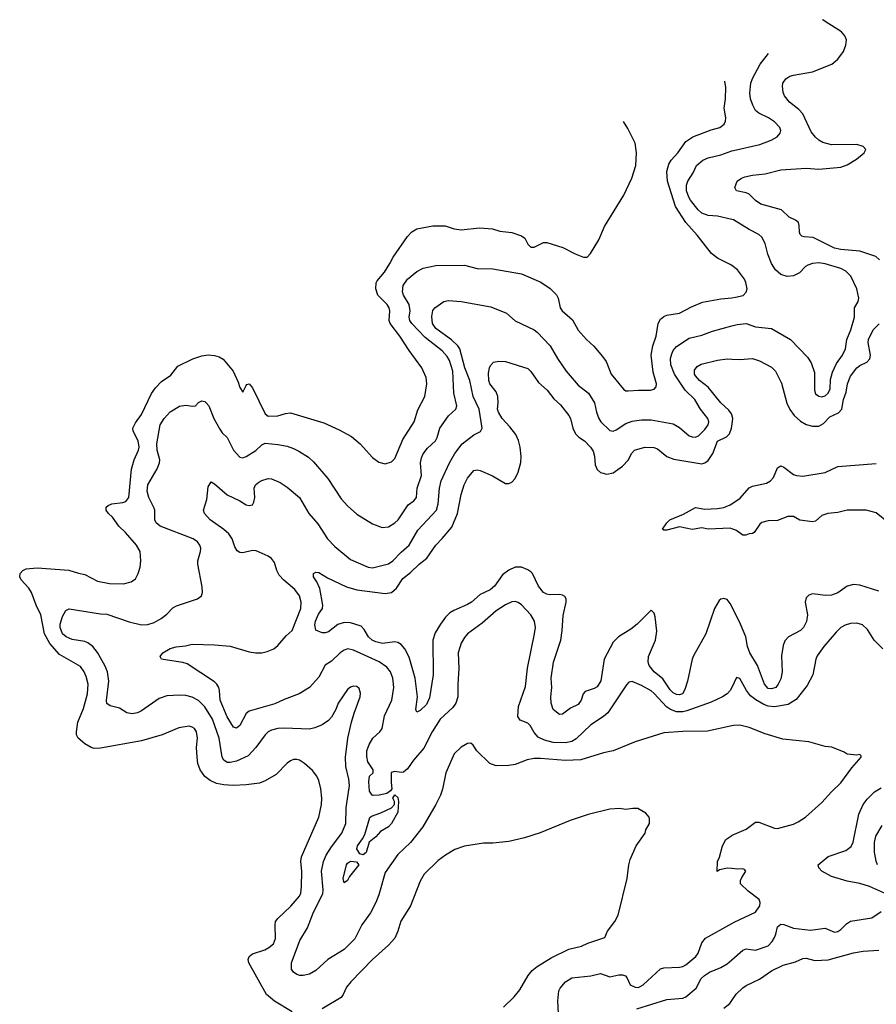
# Model space of a CAD drawing. Header units: inches. Extents: x 1678809 to 1859548, y 384609 to 522868.
# Tile 370 of 386: x 1785499 to 1790914, y 513787 to 520011. Entities that reach past the tile are written whole.
import ezdxf

# ---------------------------------------------------------------- set-up
doc = ezdxf.new("R2010")
doc.units = ezdxf.units.IN
doc.header["$MEASUREMENT"] = 0
for name, color, linetype in [('B7581', 7, 'Continuous'), ('B7591', 7, 'Continuous'), ('B7592', 7, 'Continuous')]:
    doc.layers.add(name, color=color, linetype=linetype)

msp = doc.modelspace()

# ---------------------------------------------------------------- linework, layer by layer
at = {"layer": 'B7581', "color": 5}
for points, elevation in [([(1790000, 518456.4), (1789990, 518463.5), (1789910, 518503.1), (1789872.4, 518532.4), (1789781, 518650), (1789709.9, 518729.9), (1789643.4, 518830), (1789593.2, 518990), (1789588.8, 519051.2), (1789601.7, 519098.3), (1789616.2, 519123.8), (1789659.2, 519170), (1789710, 519241.3), (1789753.3, 519270), (1789870, 519315.4), (1789923.7, 519330), (1789952.6, 519350), (1789961, 519370), (1789962.4, 519390), (1789952.5, 519452.5), (1789961.3, 519510), (1789961.7, 519581.7), (1789955.5, 519621.7)], 560), ([(1787220.8, 513740.8), (1787110, 513806.9), (1787059.7, 513850), (1786947.6, 514050), (1786943.9, 514070), (1786948.5, 514090), (1786970, 514106.9), (1787048.2, 514131.8), (1787074.1, 514145.9), (1787104, 514170), (1787116.8, 514203.2), (1787113.2, 514290), (1787116.2, 514310), (1787129.8, 514330), (1787212.9, 514407.1), (1787266.8, 514470), (1787275.9, 514490), (1787280.7, 514530), (1787282, 514630), (1787276.5, 514690), (1787280.4, 514719.6), (1787389.8, 514970), (1787406, 515050), (1787409.7, 515090), (1787402.4, 515150), (1787390, 515202), (1787378, 515230), (1787350, 515265.2), (1787299, 515310), (1787268.7, 515330), (1787250, 515335.6), (1787230, 515335.1), (1787210, 515327), (1787190, 515311.8), (1787119.8, 515240.2), (1787050, 515199.8), (1787015.1, 515184.9), (1786930, 515174.5), (1786849.2, 515170.8), (1786790, 515173.8), (1786743.5, 515183.5), (1786702.9, 515202.9), (1786670, 515226.4), (1786639, 515270), (1786624.7, 515310), (1786619.9, 515350), (1786616.8, 515410), (1786622.4, 515470), (1786617.4, 515510), (1786604.7, 515530), (1786590, 515539.8), (1786570, 515544.8), (1786505.4, 515534.6), (1786399.1, 515490), (1786270, 515452.4), (1786010, 515406), (1785970, 515405.1), (1785950, 515411.3), (1785910, 515434.7), (1785868.6, 515470), (1785858.8, 515490), (1785857.7, 515510), (1785867.2, 515570), (1785902.8, 515657.2), (1785927.1, 515750), (1785932.9, 515810), (1785919.4, 515859.4), (1785907, 515890), (1785883.6, 515923.6), (1785750, 515999.3), (1785688.9, 516068.9), (1785655.2, 516130), (1785631.7, 516250), (1785602.8, 516310), (1785573.8, 516390), (1785556.8, 516416.8), (1785508.5, 516470), (1785499.1, 516490), (1785501.1, 516510), (1785518.7, 516530), (1785539.1, 516540.9), (1785610, 516545.4), (1785810, 516532.2), (1785870, 516512.7), (1785910, 516505), (1785990, 516462.3), (1786066.5, 516446.5), (1786154.7, 516445.3), (1786202.8, 516457.2), (1786230, 516476.3), (1786248.4, 516511.5), (1786259.7, 516550), (1786264.7, 516590), (1786260.5, 516650), (1786236.9, 516690), (1786167.8, 516770), (1786125, 516810), (1786086.6, 516866.6), (1786060.9, 516890), (1786046.6, 516910), (1786045.2, 516930), (1786058.9, 516941.1), (1786082, 516950), (1786150, 516958.8), (1786170, 516966.2), (1786189.4, 516990.6), (1786206.2, 517170), (1786223.2, 517230), (1786249.8, 517290), (1786253.3, 517310), (1786248.3, 517350), (1786215.8, 517410), (1786215, 517430), (1786230, 517462.8), (1786270, 517514.7), (1786331.9, 517648.1), (1786356.9, 517683.1), (1786396.4, 517723.6), (1786455.4, 517764.6), (1786498.7, 517821.3), (1786592.5, 517867.5), (1786650, 517887.3), (1786690, 517892.3), (1786730, 517888.4), (1786759.2, 517879.2), (1786784.3, 517864.3), (1786849.4, 517789.4), (1786880.2, 517720.2), (1786890, 517686), (1786910, 517656), (1786930, 517698), (1786935.1, 517704.9), (1786950, 517710.4), (1786970, 517684.4), (1787050, 517519.5), (1787070, 517504.2), (1787130, 517507.3), (1787178.2, 517521.8), (1787210, 517525.8), (1787422.4, 517462.4), (1787519.4, 517419.4), (1787596.3, 517376.3), (1787650.6, 517330), (1787730, 517244), (1787770, 517214.8), (1787810, 517204), (1787850, 517216), (1787870, 517238), (1787921.7, 517358.3), (1787991.6, 517470), (1788015.3, 517544.7), (1788060.9, 517630), (1788071.6, 517710), (1788067.3, 517750), (1788040.5, 517810), (1787959.8, 517919.8), (1787902.4, 518010), (1787841, 518090), (1787834.5, 518110), (1787837.7, 518170), (1787834.5, 518190), (1787822, 518210), (1787762.4, 518270), (1787749.2, 518310), (1787752.5, 518347.5), (1787759.5, 518360.5), (1787803.9, 518416.1), (1787839.5, 518470), (1787859.4, 518510), (1787950, 518640.9), (1787977.4, 518670), (1788010, 518689.1), (1788110, 518709.1), (1788187.8, 518707.8), (1788246, 518690), (1788290, 518683.2), (1788405.2, 518694.8), (1788488.2, 518688.2), (1788533.4, 518673.4), (1788610, 518666.5), (1788670, 518645.2), (1788691.3, 518630), (1788711.6, 518591.6), (1788730, 518572.8), (1788750, 518574), (1788810, 518603.6), (1788830, 518603.2), (1788931.2, 518571.2), (1789010, 518530.6), (1789062, 518510), (1789086, 518510), (1789106.8, 518533.2), (1789160.2, 518619.8), (1789195.5, 518704.5), (1789317.5, 518902.5), (1789369, 519010), (1789394, 519090), (1789397.2, 519170), (1789389, 519230), (1789343.2, 519323.2), (1789314.6, 519367.8)], 580), ([(1790000, 518748.4), (1789910, 518769.9), (1789850, 518773), (1789810, 518788.7), (1789786.5, 518810), (1789739.5, 518870), (1789727.6, 518890), (1789714.1, 518930), (1789714, 518966), (1789722.5, 518990), (1789756.3, 519043.7), (1789777.4, 519090), (1789816.8, 519123.2), (1789850, 519138.7), (1789930, 519157.5), (1790000, 519181.5)], 540), ([(1790000, 515547.5), (1789846.1, 515513.9), (1789690, 515510.9), (1789570, 515502.4), (1789390, 515447), (1789250.3, 515389.7), (1789190, 515376.4), (1789046.8, 515333.2), (1788950, 515328.7), (1788790, 515341.3), (1788750, 515340.5), (1788706.4, 515333.6), (1788630, 515302.4), (1788590, 515297.4), (1788510, 515295.1), (1788470, 515309.6), (1788389.3, 515390), (1788366.3, 515426.3), (1788350, 515437.2), (1788330, 515436), (1788290, 515412.7), (1788244.4, 515370), (1788192.8, 515250), (1788172.3, 515147.7), (1788159.6, 515110), (1788130.2, 515049.8), (1788048.2, 514910), (1787970, 514811), (1787890, 514734.7), (1787810, 514620.5), (1787770, 514479.3), (1787749.1, 514430), (1787715.4, 514364.6), (1787662, 514290), (1787617.8, 514202.2), (1787550, 514133.5), (1787446, 514070), (1787370, 514000.9), (1787330, 513977.6), (1787290, 513968.9), (1787270, 513969.8), (1787250, 513976.4), (1787229.6, 513990), (1787218, 514010), (1787217.6, 514050), (1787269.3, 514190.7), (1787318.4, 514270), (1787355.4, 514370), (1787415.2, 514484.8), (1787417.5, 514510), (1787407, 514630), (1787418.4, 514690), (1787437, 514730), (1787470, 514782.4), (1787536, 514870), (1787559.5, 514930), (1787562, 515030), (1787584.5, 515170), (1787580.2, 515210), (1787560.6, 515290), (1787558.6, 515350), (1787572.4, 515470), (1787595.5, 515570), (1787612.2, 515627.8), (1787651.2, 515731.2), (1787653.9, 515753.9), (1787644.2, 515784.2), (1787630, 515796.2), (1787610, 515798.4), (1787590, 515791.8), (1787570, 515777), (1787512.2, 515690), (1787496.5, 515650), (1787470, 515602.4), (1787450, 515580.5), (1787410, 515554.7), (1787365.3, 515534.7), (1787330, 515526), (1787170, 515533.6), (1787130, 515531.4), (1787090, 515520.8), (1787070, 515509.8), (1787050, 515491.1), (1786991.3, 515410), (1786942.8, 515357.2), (1786870, 515324.2), (1786830, 515315.2), (1786810, 515316.3), (1786790, 515329.8), (1786779.6, 515350), (1786759.6, 515470), (1786717.3, 515590), (1786670, 515667.9), (1786630, 515707.2), (1786590, 515729.8), (1786550, 515738.8), (1786510, 515741.4), (1786430, 515736.9), (1786380, 515720), (1786270, 515641.8), (1786244, 515630), (1786210, 515623.5), (1786176, 515630), (1786130, 515659.1), (1786070, 515674.7), (1786050, 515689.5), (1786047.7, 515707.7), (1786062, 515830), (1786054.3, 515890), (1786038, 515930), (1785991.5, 516011.5), (1785961.4, 516050), (1785930, 516073.1), (1785910, 516080.8), (1785830, 516092.8), (1785792.4, 516110), (1785769.9, 516130), (1785754.8, 516170), (1785754.6, 516190), (1785770, 516239.3), (1785790, 516275.8), (1785812.7, 516287.3), (1786010, 516255.9), (1786050, 516254.2), (1786190, 516205.2), (1786270, 516186.9), (1786310, 516189.1), (1786350, 516201.8), (1786393.9, 516226.1), (1786430, 516253.1), (1786467.3, 516292.7), (1786490, 516306), (1786622, 516350), (1786649, 516370), (1786654, 516390), (1786652.7, 516427.3), (1786625.6, 516570), (1786625.6, 516590), (1786642.4, 516650), (1786643.6, 516670), (1786638.4, 516690), (1786623.7, 516710), (1786595.1, 516730), (1786387.6, 516810), (1786361.1, 516830), (1786353.1, 516850), (1786352.2, 516910), (1786347.9, 516927.9), (1786314.6, 516990), (1786305.6, 517030), (1786310, 517070.4), (1786368.8, 517171.2), (1786383.7, 517210), (1786384.7, 517230), (1786368.2, 517290), (1786365.9, 517330), (1786387.4, 517450), (1786412.2, 517490), (1786450, 517533.4), (1786510, 517567.6), (1786550, 517573.7), (1786591.9, 517568.1), (1786610, 517570.4), (1786630, 517590.4), (1786650, 517601.3), (1786670, 517597), (1786678.4, 517590), (1786694, 517570), (1786725.2, 517490), (1786763.3, 517423.3), (1786779.7, 517399.7), (1786811.5, 517370), (1786851, 517291), (1786890, 517244.9), (1786910, 517242.3), (1786930, 517249.2), (1786992.3, 517287.7), (1787030, 517324.1), (1787050, 517333.4), (1787130, 517325.7), (1787190, 517314.6), (1787230, 517301.5), (1787264.2, 517284.2), (1787325.5, 517245.5), (1787355.9, 517215.9), (1787445.7, 517110), (1787530, 516982.4), (1787570, 516937.6), (1787630, 516884.9), (1787730, 516824.9), (1787790, 516802), (1787830, 516805.7), (1787870.9, 516830), (1787890.7, 516850), (1787954.7, 516945.3), (1787991, 516970), (1788006.5, 516990), (1788011.6, 517050), (1788039.1, 517130), (1788032.9, 517210), (1788039, 517241), (1788050, 517267.2), (1788077.4, 517302.6), (1788126.3, 517350), (1788138.6, 517370), (1788155.5, 517430), (1788210, 517507.2), (1788255.8, 517550), (1788261.5, 517570), (1788242.2, 517650), (1788236.7, 517790), (1788216.4, 517856.4), (1788201.3, 517881.2), (1788170, 517917), (1788061.7, 518001.7), (1787977.2, 518090), (1787964.3, 518110), (1787960.9, 518130), (1787966.7, 518170), (1787960.7, 518210), (1787925, 518270), (1787918.2, 518290), (1787923.1, 518330), (1787949.8, 518370), (1788010, 518420.3), (1788050, 518441.5), (1788130, 518456.9), (1788310, 518459), (1788390, 518438.9), (1788490, 518436.1), (1788670, 518404.6), (1788792.3, 518352.3), (1788851.2, 518311.2), (1788892.2, 518272.2), (1788902.6, 518250), (1788914.6, 518190), (1788927, 518170), (1788993.4, 518113.4), (1789030, 518048.5), (1789081.1, 517990), (1789127.8, 517947.8), (1789182.9, 517882.9), (1789205, 517850), (1789238.5, 517770), (1789315.9, 517675.9), (1789330, 517665.7), (1789344.4, 517664.4), (1789410, 517670.3), (1789486, 517670), (1789510, 517675.5), (1789521.6, 517690), (1789523.5, 517710), (1789503.5, 517783.5), (1789491.2, 517891.2), (1789500.2, 517950), (1789521, 518010), (1789535.4, 518090), (1789550, 518117.6), (1789570, 518134), (1789590, 518142.7), (1789670, 518157.1), (1789744.4, 518195.6), (1789815, 518225), (1789930, 518246.8), (1790000, 518253.8)], 560), ([(1790000, 515790.2), (1789990.3, 515770), (1789970.3, 515750), (1789940.4, 515730), (1789870, 515697.1), (1789716.7, 515643.3), (1789690, 515636.7), (1789650, 515637), (1789611.7, 515651.7), (1789588.3, 515668.3), (1789510, 515752.9), (1789490, 515769), (1789430, 515802.5), (1789370, 515828.2), (1789350, 515824.2), (1789333.9, 515806.1), (1789215.6, 515630), (1789190, 515605.8), (1789110, 515554.2), (1789015.5, 515464.5), (1788990, 515449.3), (1788950, 515439.2), (1788870, 515443), (1788816.8, 515456.8), (1788776.6, 515476.6), (1788750, 515504.5), (1788725.6, 515550), (1788710, 515564.1), (1788662.8, 515582.8), (1788647.1, 515607.1), (1788652.2, 515670), (1788696, 515796), (1788708.7, 515911.3), (1788753.7, 516130), (1788758.3, 516170), (1788752.8, 516210), (1788729.7, 516250), (1788670, 516312.6), (1788650, 516326.9), (1788630, 516333.7), (1788610, 516331.1), (1788570, 516313.3), (1788510, 516274.2), (1788422.6, 516197.4), (1788330.3, 516130), (1788310, 516106), (1788289.2, 516070), (1788271.3, 516010), (1788275.6, 515910), (1788268.2, 515810), (1788269.3, 515730), (1788256.5, 515690), (1788236.3, 515663.7), (1788157.5, 515590), (1788105.8, 515510), (1788053.1, 515406.9), (1787988, 515330), (1787950, 515275.1), (1787924.9, 515255.1), (1787910, 515253.3), (1787870, 515259.5), (1787846.4, 515253.6), (1787846, 515190), (1787851.3, 515148.7), (1787843.6, 515136.4), (1787819.6, 515120.4), (1787770.7, 515109.3), (1787732.8, 515107.2), (1787726.6, 515110), (1787710, 515135.3), (1787706.6, 515193.4), (1787709.7, 515230.3), (1787734, 515250), (1787734, 515270), (1787700.1, 515320.1), (1787692.9, 515352.9), (1787694.2, 515390), (1787708.5, 515430), (1787730.9, 515469.1), (1787774.8, 515510), (1787789.8, 515530), (1787805, 515610), (1787850.5, 515710), (1787863.9, 515790), (1787858.2, 515850), (1787842.9, 515890), (1787818.8, 515918.8), (1787771.3, 515951.3), (1787610, 516026.6), (1787573.4, 516033.4), (1787550, 516026.3), (1787525.5, 516010), (1787470, 515956.8), (1787430, 515932), (1787390, 515854.7), (1787330, 515789.7), (1787266, 515750), (1787170, 515714.4), (1787112.6, 515687.4), (1786950, 515640.9), (1786930, 515624.7), (1786890.1, 515549.9), (1786870, 515532.2), (1786850, 515538.5), (1786810, 515604.4), (1786766.6, 515710), (1786762.3, 515770), (1786756.8, 515790), (1786746, 515810), (1786730, 515826), (1786558.6, 515938.6), (1786530, 515948.2), (1786406.3, 515966.3), (1786395.3, 515970), (1786386.3, 515986.3), (1786403.7, 516010), (1786450, 516036), (1786488, 516048), (1786547.2, 516052.8), (1786590, 516064.6), (1786730, 516059.6), (1786829.7, 516050.3), (1786950, 516015.2), (1786990, 516008.3), (1787030, 516009.2), (1787062.8, 516017.2), (1787104.7, 516035.3), (1787130, 516054.4), (1787182.9, 516117), (1787220.5, 516150), (1787275.8, 516290), (1787279.1, 516330), (1787266.6, 516370), (1787237.7, 516410), (1787167.8, 516467.8), (1787139.7, 516499.7), (1787124.5, 516530), (1787110, 516580.7), (1787090, 516605.4), (1787070, 516619.8), (1786994.2, 516654.2), (1786970, 516656.3), (1786910, 516641.5), (1786890, 516643.5), (1786872.9, 516652.9), (1786859.1, 516679.1), (1786842.1, 516730), (1786821.7, 516761.7), (1786790, 516789.1), (1786703.4, 516850), (1786667.4, 516890), (1786661, 516910), (1786682, 516978), (1786690, 517058), (1786709.6, 517090.4), (1786730, 517078), (1786810, 517007.4), (1786890, 516970.3), (1786930, 516944.7), (1786950, 516940.3), (1786970, 516945.3), (1786979.6, 516960.4), (1786984.8, 516990), (1786981, 517050), (1786989.4, 517070.6), (1787010, 517087.8), (1787030, 517099.1), (1787070, 517110.2), (1787090, 517108.4), (1787145.1, 517085.1), (1787190, 517056.4), (1787266.7, 516990), (1787327.6, 516890), (1787384, 516824), (1787444.2, 516730), (1787490, 516681.2), (1787590, 516599.5), (1787702, 516550), (1787730, 516546.9), (1787830, 516571.5), (1787857, 516590), (1787910, 516646.3), (1787960.7, 516690), (1788016.2, 516783.8), (1788132.8, 516910), (1788143.7, 516950), (1788152.7, 517050), (1788163.3, 517096.7), (1788215.2, 517210), (1788250, 517268.9), (1788295.3, 517330), (1788370, 517387.6), (1788411.9, 517408.1), (1788423.1, 517430), (1788403.6, 517550), (1788366.1, 517630), (1788343.9, 517730), (1788313, 517810), (1788281.6, 517930), (1788268.6, 517950), (1788228.3, 517988.3), (1788130, 518060.2), (1788109.1, 518090), (1788104.5, 518135.5), (1788110, 518173.4), (1788122.9, 518190), (1788180.9, 518230), (1788210, 518235.9), (1788289.3, 518229.3), (1788476, 518196), (1788575.1, 518155.1), (1788630, 518107.4), (1788750, 518050.3), (1788770, 518036), (1788852.8, 517950), (1788898.6, 517870), (1788954, 517790), (1789030, 517701.3), (1789094.4, 517650), (1789131.6, 517590), (1789143.9, 517530), (1789159.2, 517490), (1789172.3, 517470), (1789230, 517414.7), (1789250, 517410.2), (1789270, 517418.6), (1789330, 517458.2), (1789370, 517472.4), (1789430, 517481.8), (1789490, 517481.1), (1789630, 517455.7), (1789670, 517433.7), (1789730, 517380.7), (1789750, 517373.4), (1789770, 517373.2), (1789790, 517381.2), (1789830, 517420.7), (1789849.9, 517450), (1789854.7, 517470), (1789849.2, 517490), (1789803, 517550), (1789767.3, 517610), (1789704.5, 517670), (1789638.1, 517770), (1789614.9, 517830), (1789613.4, 517870), (1789620.6, 517899.4), (1789630, 517920.3), (1789650, 517946), (1789730, 517998.2), (1789810, 518017.8), (1789877.9, 518042.1), (1790000, 518075.7)], 540), ([(1790000, 517514), (1789998.8, 517518.8), (1789982.4, 517542.4), (1789931.8, 517590), (1789850, 517688.1), (1789795.3, 517730), (1789770, 517760.5), (1789764.6, 517770), (1789764.7, 517795.3), (1789781.7, 517818.3), (1789806.9, 517833.1), (1789910, 517859.7), (1789970, 517868.2), (1790000, 517866.3)], 520), ([(1790000, 516301.7), (1789990, 516321.6), (1789970, 516346.3), (1789950, 516353.5), (1789930, 516347.8), (1789921.1, 516338.9), (1789891.6, 516290), (1789835.3, 516130), (1789758.9, 515990), (1789750, 515969), (1789720.6, 515830), (1789703.7, 515776.3), (1789689.3, 515750.7), (1789670, 515743.4), (1789650, 515745.4), (1789630, 515756.2), (1789610, 515775.5), (1789564.7, 515844.7), (1789509, 515890), (1789477.7, 515930), (1789471.3, 515950), (1789474.1, 515985.9), (1789517.8, 516090), (1789525.4, 516145.4), (1789516.2, 516236.2), (1789510, 516259), (1789490, 516279), (1789402.6, 516190), (1789361.4, 516158.6), (1789283.1, 516110), (1789250, 516076.9), (1789192.8, 515970), (1789172.1, 515832.1), (1789150, 515795.1), (1789130, 515783.4), (1789074.3, 515765.7), (1789059.6, 515750), (1789048.9, 515710), (1789030, 515682.6), (1788980.5, 515659.5), (1788930, 515620.9), (1788910, 515619.3), (1788871.5, 515651.5), (1788858, 515690), (1788855.3, 515730), (1788862.9, 515790), (1788858.9, 515850), (1788872.7, 515950), (1788918.9, 516090), (1788927.9, 516150), (1788934.5, 516245.5), (1788953.5, 516330), (1788952.8, 516350), (1788944.2, 516364.2), (1788930, 516374.3), (1788910, 516377.7), (1788850, 516375.3), (1788830, 516379.3), (1788810, 516389.8), (1788777.3, 516430), (1788741.2, 516510), (1788730, 516521.8), (1788710, 516534.7), (1788670, 516550.4), (1788630, 516550.6), (1788590, 516531.6), (1788550, 516502), (1788500.5, 516430), (1788473.3, 516406.7), (1788410, 516377.5), (1788354.7, 516330), (1788330, 516314.6), (1788242.6, 516277.4), (1788217.6, 516262.4), (1788190, 516233.7), (1788159.2, 516190), (1788125, 516135), (1788110.9, 516090), (1788113.4, 515870), (1788090, 515725.2), (1788070, 515683.1), (1788030, 515644.2), (1788010, 515634), (1788002.9, 515650), (1788014, 515730), (1787999.1, 515850), (1787961.3, 515981.3), (1787934.4, 516034.4), (1787910, 516062), (1787890, 516074), (1787870, 516077.7), (1787792.3, 516067.7), (1787750, 516078.5), (1787727.4, 516090), (1787703.5, 516110), (1787677, 516157), (1787657, 516177), (1787590, 516198), (1787550, 516199.8), (1787510, 516188.7), (1787450, 516142.2), (1787430, 516134.7), (1787410, 516135.3), (1787371.9, 516151.9), (1787365.1, 516185.1), (1787369.7, 516209.7), (1787387.4, 516252.6), (1787412, 516290), (1787416.1, 516310), (1787396.3, 516416.3), (1787378, 516458), (1787356.4, 516490), (1787355.1, 516510), (1787370, 516519.6), (1787390, 516515.9), (1787443.9, 516483.9), (1787565.7, 516425.7), (1787630, 516406.5), (1787810, 516383.5), (1787850, 516391), (1787881.7, 516418.3), (1787920.4, 516479.6), (1787970, 516516.8), (1788023.4, 516570), (1788071.7, 516608.3), (1788129.9, 516690.1), (1788170, 516731.1), (1788230, 516804), (1788266.4, 516890), (1788288.9, 517008.9), (1788308.4, 517070), (1788330, 517113.1), (1788370, 517161.1), (1788390, 517166.5), (1788410, 517161.5), (1788488.1, 517128.1), (1788570, 517079.3), (1788590, 517080.4), (1788610, 517088.4), (1788631.3, 517110), (1788650, 517150.8), (1788666.8, 517213.2), (1788669.8, 517250.2), (1788662.9, 517310), (1788652.1, 517352.1), (1788634.5, 517390), (1788598.1, 517438.1), (1788548.5, 517490), (1788524.5, 517530), (1788519.8, 517550), (1788523.8, 517590), (1788521.8, 517630), (1788510, 517658.7), (1788470, 517709.6), (1788465, 517730), (1788462.7, 517777.3), (1788467.8, 517810), (1788475.1, 517824.9), (1788494.2, 517845.8), (1788527, 517853), (1788570, 517850.6), (1788710, 517806.4), (1788730, 517786.4), (1788777.9, 517717.9), (1788832.9, 517670), (1788874.7, 517614.7), (1788916.5, 517576.5), (1788970.1, 517510.1), (1788981, 517490), (1788995.6, 517430), (1789012.4, 517392.4), (1789032.3, 517372.3), (1789070, 517348.9), (1789106.5, 517310), (1789124, 517284), (1789133.1, 517253.1), (1789137.5, 517197.5), (1789148.7, 517168.7), (1789170, 517148.9), (1789210, 517138), (1789250, 517145.8), (1789310, 517188), (1789347.8, 517230), (1789367.1, 517270), (1789386, 517290), (1789450, 517310.1), (1789507.1, 517307.1), (1789530, 517299.2), (1789589.4, 517249.4), (1789634, 517234), (1789810, 517203.9), (1789830, 517210.2), (1789850, 517225.5), (1789880.6, 517270), (1789910, 517346), (1789965.9, 517374.1), (1789985.9, 517394.1), (1789998.4, 517430), (1790000, 517442.3)], 520), ([(1790000, 516792.8), (1789990, 516796.2), (1789850.9, 516790.9), (1789810, 516798.3), (1789750, 516789.6), (1789670, 516806), (1789590, 516783.7), (1789570, 516784), (1789562, 516790), (1789589.4, 516830), (1789609.4, 516850), (1789694.8, 516885.2), (1789770, 516928.4), (1789830, 516918), (1789910, 516921.8), (1789950, 516927.9), (1789990, 516944.6), (1790000, 516951.5)], 480), ([(1788557.2, 513770), (1788625.4, 513834.6), (1788660.1, 513879.9), (1788712.7, 513970), (1788739.1, 514000.9), (1788770, 514027.3), (1788858, 514082), (1788970, 514136.3), (1789050, 514154), (1789090, 514174), (1789198, 514210), (1789215.3, 514250), (1789261.2, 514310), (1789281.2, 514350), (1789338, 514582), (1789349.5, 514670), (1789358, 514702), (1789396, 514790), (1789452.7, 514870), (1789457.2, 514890), (1789479, 514930), (1789480.4, 514960.4), (1789478, 514970), (1789456.5, 514996.5), (1789405.2, 515025.2), (1789374.4, 515025.6), (1789330, 515018), (1789290, 515024.5), (1789230, 515020.7), (1789092.3, 514987.7), (1788978, 514950), (1788788.6, 514871.4), (1788690, 514840.7), (1788590, 514817), (1788490, 514805.1), (1788430, 514805.1), (1788310, 514787.3), (1788250, 514765.1), (1788190, 514729.6), (1788144.1, 514695.9), (1788055.3, 514610), (1788030, 514566.6), (1787970.2, 514410), (1787907.2, 514312.8), (1787890, 514249.4), (1787870, 514205.4), (1787830, 514160.4), (1787729.6, 514070.5), (1787591.3, 513930), (1787564.7, 513895.3), (1787544.2, 513850), (1787530.1, 513829.9), (1787410, 513758.2)], 580), ([(1790000, 514645.1), (1789972.7, 514647.3), (1789922, 514638), (1789907.3, 514627.3), (1789909.3, 514690), (1789922, 514718), (1789941.2, 514790), (1789962.7, 514830), (1790000, 514855.5)], 560), ([(1788905.4, 513730), (1788899.9, 513810), (1788906.9, 513873.1), (1788915, 513890), (1788948.7, 513930), (1788990, 513954.7), (1789110, 513968.4), (1789170, 513982.4), (1789230, 513961.8), (1789285.6, 513974.4), (1789310, 513974.6), (1789327.7, 513967.7), (1789336.8, 513956.8), (1789358.5, 513910), (1789390, 513894.8), (1789410, 513894), (1789439.8, 513910), (1789550, 514012.3), (1789570, 514017.9), (1789670, 514021.3), (1789690, 514026), (1789710, 514037.7), (1789773.3, 514090), (1789787.4, 514110), (1789810, 514177), (1789834.3, 514205.7), (1790000, 514298.1)], 560), ([(1789400.7, 513759.3), (1789590, 513818), (1789690, 513827.2), (1789710, 513833.7), (1789774.7, 513890), (1789807.1, 513950), (1789827.8, 513970), (1789858.4, 513990), (1789930, 514020.2), (1789970, 514043.6), (1790000, 514069.1)], 540), ([(1789950, 513763.2), (1789987.1, 513792.8), (1790000, 513810.9)], 520)]:
    msp.add_lwpolyline(points, dxfattribs=dict(at, elevation=elevation))
at = {"layer": 'B7581', "color": 5, "elevation": 540}
for points in [[(1787670, 514732.7), (1787650, 514739.3), (1787629.7, 514770), (1787634, 514790), (1787666.5, 514833.5), (1787680.2, 514859.8), (1787712.3, 514967.7), (1787723.6, 514976.4), (1787782, 514998), (1787848.7, 515030), (1787868, 515050), (1787868, 515070), (1787858, 515090), (1787870, 515112), (1787890, 515094), (1787893.4, 515070), (1787890, 515002), (1787850, 514929.6), (1787830, 514909.6), (1787780.3, 514879.7), (1787750, 514847), (1787707.1, 514812.9), (1787690, 514746.6)], [(1787550, 514555.3), (1787543.3, 514583.3), (1787564, 514670), (1787570, 514679.3), (1787590, 514691.7), (1787628.2, 514688.2), (1787643, 514670), (1787584.4, 514595.6), (1787570, 514569.2)]]:
    msp.add_lwpolyline(points, close=True, dxfattribs=at)
at = {"layer": 'B7591', "color": 5}
for points, elevation in [([(1790933.1, 518493.1), (1790910, 518513.3), (1790810, 518548.3), (1790690, 518558.2), (1790650, 518566.8), (1790514.3, 518634.3), (1790458.2, 518638.2), (1790443.2, 518643.2), (1790432.5, 518652.5), (1790427.7, 518667.7), (1790426.3, 518710), (1790420.9, 518730), (1790403.5, 518743.5), (1790362.7, 518762.7), (1790314.2, 518810), (1790184.3, 518844.3), (1790150, 518867.3), (1790110, 518908.2), (1790090, 518917.1), (1790029.2, 518930), (1790019.3, 518950), (1790034, 518990), (1790062, 519010), (1790082.7, 519017.3), (1790130, 519028.4), (1790210, 519036.3), (1790310, 519061.8), (1790470, 519071.6), (1790550, 519066), (1790690, 519079.8), (1790730, 519093.5), (1790787.4, 519130), (1790835.8, 519170), (1790847.8, 519190), (1790829.5, 519210), (1790790, 519222.9), (1790630, 519219.3), (1790575, 519235), (1790550, 519248.8), (1790528.4, 519268.4), (1790502.7, 519302.7), (1790450, 519416.4), (1790424.1, 519444.1), (1790365.8, 519490), (1790334, 519530), (1790324.7, 519550), (1790319.8, 519590), (1790323.1, 519610), (1790342.1, 519637.9), (1790366.5, 519653.5), (1790390, 519661), (1790510, 519682.3), (1790631.6, 519730), (1790670, 519762), (1790705.4, 519810), (1790721.7, 519850), (1790724.2, 519884.2), (1790715.6, 519910), (1790693.3, 519933.3), (1790590, 520000)], 520), ([(1790000, 519181.5), (1790010, 519184.9), (1790178.2, 519221.8), (1790249.4, 519250), (1790286.6, 519270), (1790306.5, 519293.5), (1790309.6, 519310), (1790303, 519330), (1790270, 519365.1), (1790231.3, 519391.3), (1790170, 519420.4), (1790150, 519436.9), (1790132.2, 519470), (1790118.2, 519510), (1790113.2, 519546.8), (1790119.8, 519610), (1790130, 519640.4), (1790179.3, 519730), (1790232.4, 519796.7)], 540), ([(1790000, 518075.7), (1790034.8, 518085.2), (1790090, 518090.2), (1790150, 518070.2), (1790250, 518059.7), (1790370.1, 517990.2), (1790479, 517879), (1790501.4, 517841.4), (1790522, 517782), (1790522.3, 517670), (1790530, 517645.5), (1790550, 517630.4), (1790570, 517627.4), (1790590, 517634), (1790610, 517650.4), (1790622.7, 517677.3), (1790624, 517736), (1790637, 517783), (1790662.6, 517837.4), (1790698.9, 517890), (1790719.8, 517930), (1790727.6, 517990), (1790751.7, 518050), (1790775.2, 518130), (1790775.3, 518190), (1790798, 518230), (1790802.8, 518250), (1790789.8, 518310), (1790752.8, 518390), (1790721.1, 518421.1), (1790690, 518438.6), (1790590, 518468.2), (1790550, 518474.2), (1790510, 518470.8), (1790480.7, 518459.3), (1790466, 518450), (1790427, 518410), (1790390, 518391.8), (1790350, 518388.1), (1790310, 518399.8), (1790275.8, 518430), (1790251.6, 518470), (1790227.7, 518530), (1790210, 518597.2), (1790190, 518636.2), (1790170, 518653.3), (1790110, 518684.4), (1790010, 518746), (1790000, 518748.4)], 540), ([(1790000, 518253.8), (1790023.8, 518256.2), (1790071.9, 518268.1), (1790091.5, 518288.5), (1790097, 518310), (1790089.6, 518350), (1790080.5, 518370), (1790036.9, 518430), (1790000, 518456.4)], 560), ([(1790000, 517866.3), (1790050, 517863.2), (1790130, 517869.1), (1790174.9, 517854.9), (1790250, 517814), (1790276.5, 517790), (1790313.7, 517713.7), (1790347.6, 517587.6), (1790367.8, 517547.8), (1790394, 517510), (1790433.9, 517473.9), (1790470, 517452.8), (1790510, 517442.5), (1790550, 517441.4), (1790580.6, 517459.4), (1790618.7, 517501.3), (1790674.5, 517525.5), (1790696.5, 517550), (1790705.4, 517610), (1790722.9, 517657.1), (1790731.4, 517708.6), (1790750, 517757.1), (1790790, 517811.3), (1790810, 517825.6), (1790854.2, 517845.8), (1790873.1, 517866.9), (1790876.5, 517890), (1790861.6, 517970), (1790864.8, 517990), (1790894.2, 518050), (1790930.6, 518089.4)], 520), ([(1790000, 517442.3), (1790006.1, 517490), (1790000, 517514)], 520), ([(1790000, 516951.5), (1790052.5, 516987.5), (1790110, 517052.9), (1790130, 517063.6), (1790218.4, 517081.6), (1790244.4, 517095.6), (1790262.9, 517117.1), (1790290, 517179.1), (1790309.7, 517190.3), (1790330, 517181.7), (1790390, 517137.3), (1790410, 517129.3), (1790450, 517126), (1790590, 517149.1), (1790670, 517186.9), (1790913.6, 517206.4)], 480), ([(1790990, 516829.8), (1790913.2, 516893.2), (1790850, 516910.6), (1790730.1, 516909.9), (1790670, 516896.1), (1790607.3, 516890), (1790570, 516876.2), (1790530, 516840.3), (1790510, 516836.2), (1790430, 516847.1), (1790389.2, 516870), (1790354, 516870), (1790290, 516846.2), (1790230, 516843.7), (1790190, 516832.5), (1790177.8, 516822.2), (1790140.7, 516770), (1790130, 516762.9), (1790110, 516760.9), (1790088, 516752), (1790070, 516751.8), (1790024.6, 516784.6), (1790000, 516792.8)], 480), ([(1790930, 516398.7), (1790810, 516436.1), (1790770, 516441.5), (1790730, 516429.7), (1790670, 516388.7), (1790630, 516372.9), (1790591.8, 516371.8), (1790510, 516381.7), (1790486.4, 516373.6), (1790470, 516357), (1790463.1, 516330), (1790477.6, 516250), (1790472.5, 516207.5), (1790453.8, 516170), (1790435.3, 516150), (1790358.7, 516110), (1790335.1, 516084.9), (1790324.7, 516055.3), (1790315.2, 515990), (1790318.6, 515890), (1790310, 515844.5), (1790294, 515810), (1790278.3, 515790), (1790250, 515781.1), (1790230, 515784.6), (1790206.2, 515810), (1790162.8, 515930), (1790113.6, 516010), (1790099.5, 516050), (1790088.6, 516110), (1790056.1, 516190), (1790000, 516301.7)], 520), ([(1790954.9, 516034.9), (1790899.6, 516090), (1790857.2, 516157.2), (1790827.1, 516187.1), (1790790, 516197.4), (1790750, 516194.7), (1790715.8, 516184.2), (1790690, 516169.7), (1790659.5, 516140.5), (1790581.8, 516050), (1790539.6, 515990), (1790531.6, 515970), (1790511.8, 515870), (1790477.3, 515802.7), (1790406.3, 515713.7), (1790356.7, 515683.3), (1790270, 515667.7), (1790230, 515671.2), (1790201.6, 515681.6), (1790151.4, 515711.4), (1790118.2, 515738.2), (1790093.3, 515770), (1790050, 515846.6), (1790030, 515852.7), (1790000, 515790.2)], 540), ([(1790000, 514855.5), (1790002.7, 514857.3), (1790090, 514894.8), (1790150, 514939.1), (1790170, 514939.3), (1790270, 514900.3), (1790290, 514898), (1790390, 514926.4), (1790419.3, 514940.7), (1790465.2, 514970), (1790570, 515062.8), (1790629.6, 515130.3), (1790690, 515186.8), (1790758.3, 515281.7), (1790818, 515350), (1790818, 515358), (1790810, 515366), (1790790, 515362), (1790730, 515369), (1790710, 515382), (1790632, 515412), (1790590, 515418), (1790486.2, 515446.2), (1790322.9, 515462.9), (1790210, 515496.4), (1790110, 515537.7), (1790050, 515551.2), (1790010, 515549.7), (1790000, 515547.5)], 560), ([(1790964.5, 514490), (1790870, 514532.5), (1790810, 514550.6), (1790730, 514565), (1790630, 514595.5), (1790569.6, 514630), (1790549.3, 514650), (1790545.2, 514670), (1790610, 514722), (1790720.4, 514759.6), (1790755.3, 514784.7), (1790767.5, 514812.5), (1790802.9, 514990), (1790829.9, 515050.1), (1790855.3, 515084.7), (1790903, 515130), (1790944.4, 515155.6)], 540), ([(1790920.5, 514670), (1790911.9, 514691.9), (1790903, 514750), (1790903, 514810), (1790909.9, 514850.1), (1790950, 514917)], 520), ([(1790000, 514298.1), (1790014.1, 514305.9), (1790149, 514370), (1790177.2, 514410), (1790179, 514430), (1790174, 514450), (1790102.8, 514502.8), (1790055.1, 514550), (1790055.6, 514570), (1790063.6, 514590), (1790089.3, 514630), (1790079.7, 514639.7), (1790070, 514644.5), (1790038, 514642), (1790000, 514645.1)], 560), ([(1790000, 514069.1), (1790070, 514128.9), (1790090, 514137.4), (1790150, 514129.1), (1790230, 514157.8), (1790255.4, 514184.6), (1790269.4, 514210.6), (1790278.6, 514230), (1790290, 514277.6), (1790310, 514294.2), (1790330, 514292.4), (1790389.5, 514269.5), (1790496.7, 514256.7), (1790590, 514269.3), (1790650, 514242.8), (1790670, 514247.1), (1790690, 514259.6), (1790724.1, 514295.9), (1790750, 514313), (1790884.9, 514335.1), (1790945, 514375)], 540), ([(1790000, 513810.9), (1790028.7, 513851.3), (1790070, 513892.3), (1790090, 513906.2), (1790174.3, 513945.7), (1790250, 513998.5), (1790325.6, 514034.4), (1790403.5, 514056.5), (1790450, 514076.5), (1790470, 514078.3), (1790524.8, 514064.8), (1790609.2, 514069.2), (1790770, 514112.9), (1790830, 514122.8), (1790930, 514130.2)], 520)]:
    msp.add_lwpolyline(points, dxfattribs=dict(at, elevation=elevation))
at = {"layer": 'B7592', "color": 5, "elevation": 520}
msp.add_lwpolyline([(1790590, 520000), (1790574.5, 520010), (1790573.2, 520011.1)], dxfattribs=at)

doc.saveas('drawing.dxf')
